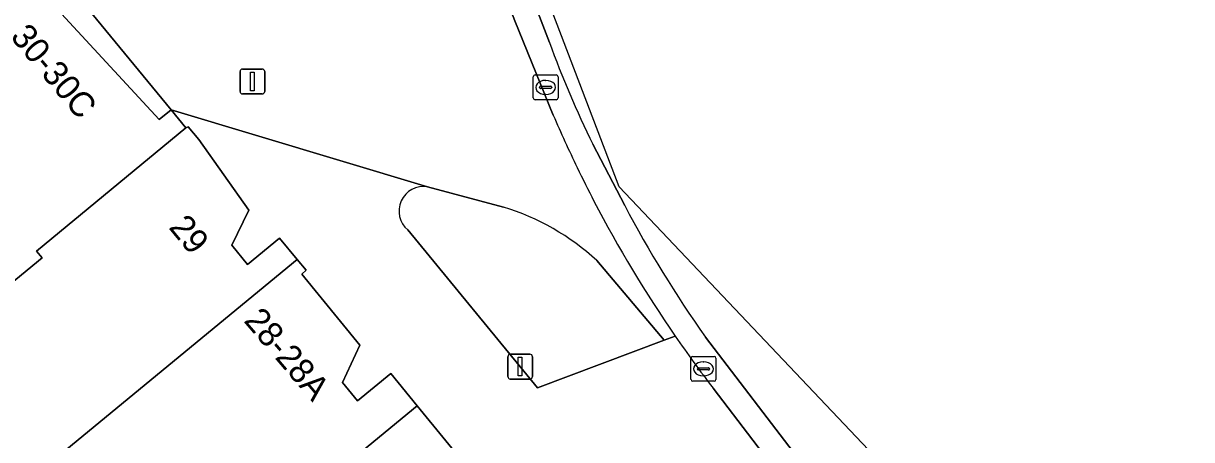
# Model space of a CAD drawing. Extents: x 160377 to 161131, y 383938 to 384853.
# Drawn here: x 160927.07 to 160974.03, y 384582.34 to 384599.08 of the extents above; entities that cross this region are included whole.
import ezdxf

# ---------------------------------------------------------------- set-up
doc = ezdxf.new("R2010")
doc.units = 0
for name, color, linetype in [('IMGEO_Fietspad_gesloten', 7, 'Continuous'), ('IMGEO_Fietspad_open', 7, 'Continuous'), ('IMGEO_Groenvoorziening', 7, 'Continuous'), ('IMGEO_Haag', 7, 'Continuous'), ('IMGEO_Kolk', 7, 'Continuous'), ('IMGEO_Lichtmast', 7, 'Continuous'), ('IMGEO_Pand', 7, 'Continuous'), ('IMGEO_Pand_nummerreeks', 7, 'Continuous'), ('IMGEO_Pand_overbouw', 7, 'Continuous'), ('IMGEO_Rijbaan_lokaal_open', 7, 'Continuous'), ('IMGEO_Voetpad_open', 7, 'Continuous')]:
    doc.layers.add(name, color=color, linetype=linetype)

msp = doc.modelspace()

# ---------------------------------------------------------------- linework, layer by layer
at = {"layer": 'IMGEO_Fietspad_gesloten'}
for points in [[(160977.866, 384562.895), (160969.346, 384573.161), (160951.015, 384592.51), (160889.132, 384754.582), (160888.245, 384754.249), (160948.219, 384598.313)], [(160949.963, 384594.219), (160951.24, 384591.754)], [(160954.481, 384586.461), (160962.231, 384576.321), (160963.108, 384575.305), (160975.615, 384560.837), (160977.866, 384562.895)]]:
    msp.add_lwpolyline(points, dxfattribs=at)
for centre, radius, start, end in [((160983.403, 384610.883), 37.362, 199.6594, 206.4876), ((160994.315, 384614.491), 48.707, 207.827, 215.1328)]:
    msp.add_arc(centre, radius, start, end, dxfattribs=at)
at = {"layer": 'IMGEO_Fietspad_open'}
for points in [[(160948.219, 384598.313), (160888.245, 384754.249), (160887.323, 384753.87), (160888.42, 384751.017), (160890.581, 384745.399), (160894.122, 384736.194), (160899.858, 384721.283), (160905.595, 384706.367), (160907.782, 384700.682), (160911.334, 384691.448), (160913.497, 384685.826), (160917.046, 384676.598), (160919.235, 384670.908), (160928.531, 384646.743), (160930.709, 384641.081), (160934.433, 384631.398), (160936.599, 384625.768), (160945.657, 384602.22), (160946.828, 384599.177), (160948.369, 384595.388)], [(160951.24, 384591.754), (160949.963, 384594.219)], [(160954.792, 384584.41), (160961.174, 384576.039), (160962.351, 384574.681), (160973.193, 384562.174), (160974.854, 384560.203), (160975.615, 384560.837), (160963.108, 384575.305), (160962.231, 384576.321), (160954.481, 384586.461)]]:
    msp.add_lwpolyline(points, dxfattribs=at)
for centre, radius, start, end in [((160983.403, 384610.883), 37.362, 199.6594, 206.4876), ((160995.818, 384615.724), 51.623, 203.1994, 205.7704), ((160997.018, 384616.352), 52.977, 205.8175, 207.4485), ((160995.557, 384615.627), 51.347, 207.4826, 214.5627), ((160994.315, 384614.491), 48.707, 207.827, 215.1328), ((160995.597, 384615.692), 51.416, 214.5967, 217.4744)]:
    msp.add_arc(centre, radius, start, end, dxfattribs=at)
at = {"layer": 'IMGEO_Groenvoorziening'}
for points in [[(160946.365, 384591.686), (160943.311, 384592.5)], [(160942.525, 384590.77), (160947.74, 384584.415), (160952.83, 384586.335), (160950.117, 384589.539)]]:
    msp.add_lwpolyline(points, dxfattribs=at)
for centre, radius, start, end in [((160943.148, 384591.53), 0.983, 80.465, 230.667), ((160943.584, 384582.474), 9.622, 47.2397, 73.2015)]:
    msp.add_arc(centre, radius, start, end, dxfattribs=at)
at = {"layer": 'IMGEO_Haag'}
for points in [[(160946.365, 384591.686), (160943.311, 384592.5)], [(160942.525, 384590.77), (160947.74, 384584.415), (160952.83, 384586.335), (160950.117, 384589.539)]]:
    msp.add_lwpolyline(points, dxfattribs=at)
for centre, radius, start, end in [((160943.148, 384591.53), 0.983, 80.465, 230.667), ((160943.584, 384582.474), 9.622, 47.2397, 73.2015)]:
    msp.add_arc(centre, radius, start, end, dxfattribs=at)
at = {"layer": 'IMGEO_Kolk'}
for p, q in [((160947.561, 384596.079), (160947.561, 384596.931)), ((160947.636, 384597.005), (160948.488, 384597.005)), ((160948.562, 384596.931), (160948.562, 384596.079)), ((160947.82, 384596.499), (160947.82, 384596.511)), ((160948.258, 384596.462), (160947.86, 384596.462)), ((160947.863, 384596.548), (160948.261, 384596.548)), ((160948.049, 384596.785), (160948.074, 384596.785)), ((160948.304, 384596.511), (160948.304, 384596.499)), ((160948.488, 384596.005), (160947.636, 384596.005)), ((160948.072, 384596.225), (160948.047, 384596.225)), ((160953.979, 384585.683), (160954.831, 384585.683)), ((160953.904, 384584.757), (160953.904, 384585.609)), ((160954.163, 384585.177), (160954.163, 384585.189)), ((160954.206, 384585.226), (160954.604, 384585.226)), ((160954.392, 384585.463), (160954.417, 384585.463)), ((160954.647, 384585.189), (160954.647, 384585.177)), ((160954.905, 384585.609), (160954.905, 384584.757)), ((160954.601, 384585.14), (160954.203, 384585.14)), ((160954.415, 384584.903), (160954.39, 384584.903)), ((160954.831, 384584.683), (160953.979, 384584.683))]:
    msp.add_line(p, q, dxfattribs=at)
for points in [[(160947.561, 384596.079), (160947.561, 384596.931)], [(160947.636, 384597.005), (160948.488, 384597.005)], [(160948.562, 384596.931), (160948.562, 384596.079)], [(160948.488, 384596.005), (160947.636, 384596.005)], [(160953.979, 384585.683), (160954.831, 384585.683)], [(160953.904, 384584.757), (160953.904, 384585.609)], [(160954.905, 384585.609), (160954.905, 384584.757)], [(160954.831, 384584.683), (160953.979, 384584.683)]]:
    msp.add_lwpolyline(points, dxfattribs=at)
for centre, radius, start, end in [((160947.638, 384596.929), 0.0765, 91.552, 178.448), ((160947.638, 384596.929), 0.0765, 91.552, 178.448), ((160948.486, 384596.929), 0.0765, 1.552, 88.448), ((160948.486, 384596.929), 0.0765, 1.552, 88.448), ((160947.86, 384596.508), 0.0403, 85.8775, 175.7526), ((160947.857, 384596.498), 0.0366, 178.938, 274.7102), ((160948.261, 384596.505), 0.043, 264.8664, 352.4533), ((160948.265, 384596.51), 0.0386, 1.7309, 96.639), ((160947.638, 384596.081), 0.0765, 181.552, 268.448), ((160947.638, 384596.081), 0.0765, 181.552, 268.448), ((160948.486, 384596.081), 0.0765, 271.552, 358.448), ((160948.486, 384596.081), 0.0765, 271.552, 358.448), ((160953.981, 384585.607), 0.0765, 91.552, 178.448), ((160953.981, 384585.607), 0.0765, 91.552, 178.448), ((160954.829, 384585.607), 0.0765, 1.552, 88.448), ((160954.829, 384585.607), 0.0765, 1.552, 88.448), ((160954.203, 384585.186), 0.0403, 85.8775, 175.7526), ((160954.2, 384585.176), 0.0366, 178.938, 274.7102), ((160954.604, 384585.183), 0.043, 264.8664, 352.4533), ((160954.608, 384585.188), 0.0386, 1.7309, 96.639), ((160953.981, 384584.759), 0.0765, 181.552, 268.448), ((160953.981, 384584.759), 0.0765, 181.552, 268.448), ((160954.829, 384584.759), 0.0765, 271.552, 358.448), ((160954.829, 384584.759), 0.0765, 271.552, 358.448)]:
    msp.add_arc(centre, radius, start, end, dxfattribs=at)
for centre, major_axis, ratio, start_param, end_param in [((160948.048, 384596.505), (-0.387, 0.002), 0.722429, 4.712389, 7.853982), ((160948.073, 384596.505), (-0.39, 0.002), 0.717154, 1.570796, 4.712389), ((160954.391, 384585.183), (-0.387, 0.002), 0.722429, 4.712389, 7.853982), ((160954.416, 384585.183), (-0.39, 0.002), 0.717154, 1.570796, 4.712389)]:
    msp.add_ellipse(centre, major_axis=major_axis, ratio=ratio, start_param=start_param, end_param=end_param, dxfattribs=at)
at = {"layer": 'IMGEO_Lichtmast'}
for p, q in [((160935.776, 384596.343), (160935.776, 384597.143)), ((160935.776, 384597.143), (160935.776, 384596.343)), ((160935.876, 384597.243), (160936.666, 384597.243)), ((160936.666, 384597.243), (160935.876, 384597.243)), ((160936.766, 384597.143), (160936.766, 384596.343)), ((160936.766, 384596.343), (160936.766, 384597.143)), ((160936.666, 384596.243), (160935.876, 384596.243)), ((160935.876, 384596.243), (160936.666, 384596.243)), ((160946.54, 384584.874), (160946.54, 384585.674)), ((160946.54, 384585.674), (160946.54, 384584.874)), ((160946.64, 384585.774), (160947.43, 384585.774)), ((160947.43, 384585.774), (160946.64, 384585.774)), ((160947.53, 384585.674), (160947.53, 384584.874)), ((160947.53, 384584.874), (160947.53, 384585.674)), ((160947.43, 384584.774), (160946.64, 384584.774)), ((160946.64, 384584.774), (160947.43, 384584.774))]:
    msp.add_line(p, q, dxfattribs=at)
for points in [[(160936.196, 384597.118), (160936.346, 384597.118), (160936.346, 384596.368), (160936.196, 384596.368), (160936.196, 384597.118)], [(160946.96, 384585.649), (160947.11, 384585.649), (160947.11, 384584.899), (160946.96, 384584.899), (160946.96, 384585.649)]]:
    msp.add_lwpolyline(points, dxfattribs=at)
for centre, start, end in [((160935.876, 384597.143), 90, 180), ((160935.876, 384597.143), 90, 180), ((160936.666, 384597.143), 0, 90), ((160936.666, 384597.143), 360, 90), ((160935.876, 384596.343), 180, 270), ((160935.876, 384596.343), 180, 270), ((160936.666, 384596.343), 270, 0), ((160936.666, 384596.343), 270, 0), ((160946.64, 384585.674), 90, 180), ((160946.64, 384585.674), 90, 180), ((160947.43, 384585.674), 0, 90), ((160947.43, 384585.674), 360, 90), ((160946.64, 384584.874), 180, 270), ((160946.64, 384584.874), 180, 270), ((160947.43, 384584.874), 270, 0), ((160947.43, 384584.874), 270, 0)]:
    msp.add_arc(centre, 0.1, start, end, dxfattribs=at)
at = {"layer": 'IMGEO_Pand'}
for points in [[(160928.405, 384601.207), (160901.451, 384579.02), (160906.965, 384573.035), (160916.118, 384580.529), (160916.367, 384580.225), (160927.818, 384589.651), (160927.596, 384589.921), (160933.597, 384594.883), (160933.008, 384595.597), (160932.531, 384595.211), (160928.1, 384600.002), (160928.873, 384600.636)], [(160938.07, 384589.581), (160937.358, 384590.443), (160936.078, 384589.386), (160935.442, 384590.157), (160936.135, 384591.56), (160934.12, 384594.403), (160933.689, 384594.925), (160933.597, 384594.883), (160927.596, 384589.921), (160927.818, 384589.651), (160916.367, 384580.225), (160916.118, 384580.529), (160906.965, 384573.035), (160911.713, 384567.882)], [(160938.07, 384589.581), (160911.713, 384567.882), (160913.237, 384566.228), (160916.353, 384568.839), (160919.511, 384564.45), (160942.897, 384583.701), (160941.832, 384585.001), (160940.494, 384583.904), (160939.898, 384584.631), (160940.594, 384586.133), (160938.253, 384588.998), (160938.428, 384589.147)], [(160947.478, 384578.121), (160947.354, 384578.272), (160946.261, 384579.592), (160945.198, 384578.712), (160944.598, 384579.436), (160945.325, 384580.739), (160942.897, 384583.701), (160919.511, 384564.45), (160925.7, 384555.846), (160931.143, 384557.427), (160927.188, 384562.122), (160941.313, 384573.422), (160941.498, 384573.197)]]:
    msp.add_lwpolyline(points, close=True, dxfattribs=at)
at = {"layer": 'IMGEO_Pand_overbouw'}
msp.add_lwpolyline([(160933.008, 384595.597), (160928.873, 384600.636), (160928.1, 384600.002), (160932.531, 384595.211)], close=True, dxfattribs=at)
at = {"layer": 'IMGEO_Rijbaan_lokaal_open'}
for points in [[(160948.369, 384595.388), (160946.828, 384599.177), (160945.657, 384602.22), (160945.004, 384601.367)], [(160928.873, 384600.636), (160933.008, 384595.597), (160943.311, 384592.5), (160946.365, 384591.686)], [(160950.117, 384589.539), (160952.83, 384586.335), (160953.273, 384586.498)]]:
    msp.add_lwpolyline(points, dxfattribs=at)
for centre, radius, start, end in [((160995.818, 384615.724), 51.623, 203.1994, 205.7704), ((160997.018, 384616.352), 52.977, 205.8175, 207.4485), ((160995.557, 384615.627), 51.347, 207.4826, 214.5627), ((160943.584, 384582.474), 9.622, 47.2397, 73.2015)]:
    msp.add_arc(centre, radius, start, end, dxfattribs=at)
at = {"layer": 'IMGEO_Voetpad_open'}
msp.add_lwpolyline([(160933.008, 384595.597), (160928.873, 384600.636), (160928.1, 384600.002), (160932.531, 384595.211)], close=True, dxfattribs=at)
for points in [[(160943.311, 384592.5), (160933.008, 384595.597), (160933.597, 384594.883), (160933.689, 384594.925), (160934.12, 384594.403), (160936.135, 384591.56), (160935.442, 384590.157), (160936.078, 384589.386), (160937.358, 384590.443), (160938.07, 384589.581), (160938.428, 384589.147), (160938.253, 384588.998), (160940.594, 384586.133), (160939.898, 384584.631), (160940.494, 384583.904), (160941.832, 384585.001), (160942.897, 384583.701), (160945.325, 384580.739)], [(160953.273, 384586.498), (160952.83, 384586.335), (160947.74, 384584.415), (160942.525, 384590.77)], [(160961.174, 384576.039), (160954.792, 384584.41)]]:
    msp.add_lwpolyline(points, dxfattribs=at)
for centre, radius, start, end in [((160943.148, 384591.53), 0.983, 80.465, 230.667), ((160995.597, 384615.692), 51.416, 214.5967, 217.4744)]:
    msp.add_arc(centre, radius, start, end, dxfattribs=at)

# ---------------------------------------------------------------- texts
at = {"layer": 'IMGEO_Pand_nummerreeks'}
for s, rotation, p in [('30-30C', 309.8047, (160926.512, 384598.527)), ('29', 309.4612, (160932.88, 384590.861)), ('28-28A', 310.4622, (160935.895, 384587.104))]:
    msp.add_text(s, height=1, rotation=rotation, dxfattribs=at).set_placement(p)

doc.saveas('drawing.dxf')
